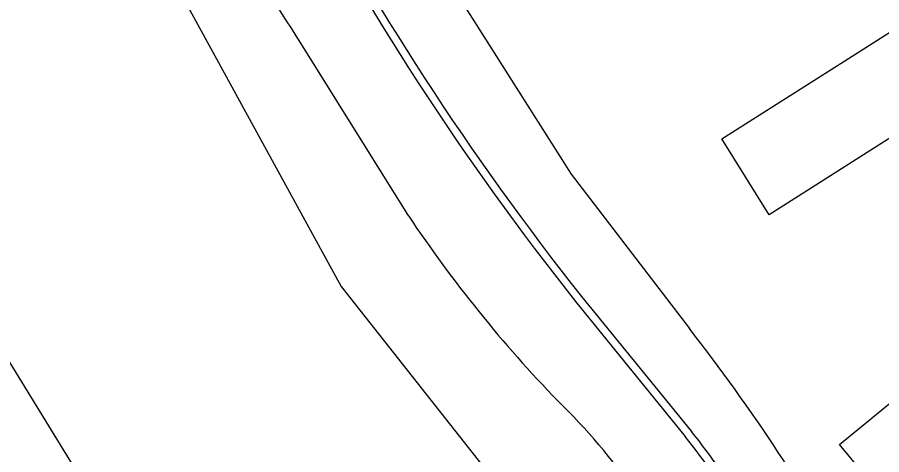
# Model space of a CAD drawing. Extents: x 158838 to 160074, y 386376 to 387776.
# Drawn here: x 159225.7 to 159290.1, y 386627.2 to 386659.9 of the extents above; entities that cross this region are included whole.
import ezdxf

# ---------------------------------------------------------------- set-up
doc = ezdxf.new("R2010")
doc.units = 0
for name, color, linetype in [('IMGEO_Groenvoorziening', 7, 'Continuous'), ('IMGEO_Loofbos', 7, 'Continuous'), ('IMGEO_Pand', 7, 'Continuous'), ('IMGEO_Voetpad_open', 7, 'Continuous'), ('IMGEO_Waterloop', 7, 'Continuous')]:
    doc.layers.add(name, color=color, linetype=linetype)

msp = doc.modelspace()

# ---------------------------------------------------------------- linework, layer by layer
at = {"layer": 'IMGEO_Groenvoorziening'}
for points in [[(159250.751, 386713.665), (159237.921, 386701.653), (159246.976, 386682.952), (159256.296, 386664.982), (159266.961, 386648.173), (159275.761, 386636.645)], [(159254.85, 386645.043), (159246.803, 386657.935)]]:
    msp.add_lwpolyline(points, dxfattribs=at)
for centre, radius, start, end in [((159404.668, 386761.075), 188.572, 206.76978, 213.15826), ((159336.14, 386699.198), 97.678, 213.67125, 224.06408), ((159166.657, 386551.355), 138.485, 28.61879, 38.0161), ((159232.698, 386597.085), 47.69, 24.19574, 45.78725)]:
    msp.add_arc(centre, radius, start, end, dxfattribs=at)
at = {"layer": 'IMGEO_Loofbos'}
msp.add_lwpolyline([(159189.433, 386697.216), (159213.546, 386714.892), (159236.72, 386731.556), (159235.967, 386725.737), (159223.312, 386713.763), (159221.602, 386693.237), (159222.115, 386690.414), (159249.819, 386639.784), (159265.309, 386620.118), (159242.054, 386606.568), (159225.166, 386634.107), (159189.433, 386697.216)], dxfattribs=at)
at = {"layer": 'IMGEO_Pand'}
for points in [[(159291.927, 386651.644), (159281.713, 386645.138), (159278.165, 386650.792), (159287.348, 386656.614), (159291.567, 386659.298)], [(159290.559, 386623.642), (159286.946, 386628.019), (159291.473, 386631.715)]]:
    msp.add_lwpolyline(points, dxfattribs=at)
at = {"layer": 'IMGEO_Voetpad_open'}
for centre, radius, start, end in [((159427.547, 386764.38), 163.411, 211.15101, 220.30929), ((159421.392, 386760.217), 159.174, 211.03223, 220.61805)]:
    msp.add_arc(centre, radius, start, end, dxfattribs=at)
at = {"layer": 'IMGEO_Waterloop'}
for points in [[(159267.72, 386639.035), (159275.923, 386628.966)], [(159267.277, 386638.671), (159275.443, 386628.601)]]:
    msp.add_lwpolyline(points, dxfattribs=at)
for centre, radius, start, end in [((159439.393, 386774.505), 218.687, 207.78486, 218.27765), ((159434.969, 386771.571), 213.97, 207.64378, 218.39773), ((159242.922, 386602.097), 42.556, 29.58452, 39.15233), ((159242.996, 386602.14), 41.869, 29.62415, 39.19779)]:
    msp.add_arc(centre, radius, start, end, dxfattribs=at)

doc.saveas('drawing.dxf')
